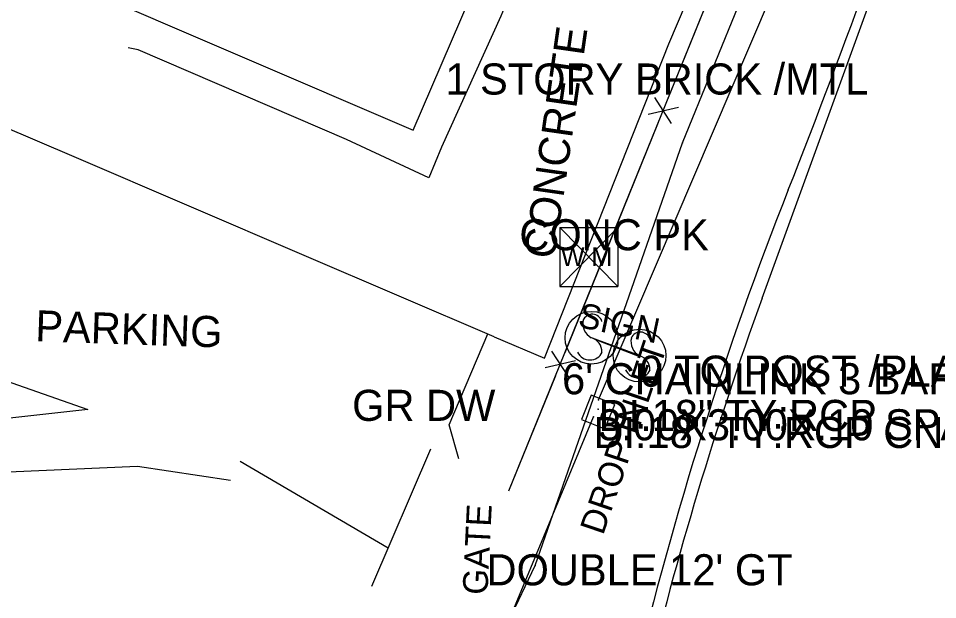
# Model space of a CAD drawing. Extents: x 978516 to 993312, y 1836504 to 1846212.
# Drawn here: x 992325.8 to 992473.6, y 1839749.1 to 1839842.6 of the extents above; entities that cross this region are included whole.
import ezdxf

# ---------------------------------------------------------------- set-up
doc = ezdxf.new("R2010")
doc.units = 0
for name, color, linetype in [('R_MOT Stage 1 Widening', 7, 'Continuous'), ('R_Proposed Road', 7, 'Continuous'), ('S_BUILDING', 7, 'Continuous'), ('S_DRG_PT_SYM', 7, 'Continuous'), ('S_DRIVEWAY', 7, 'Continuous'), ('S_DROP_INLET', 7, 'Continuous'), ('S_DROP_INLET_ANNOT', 7, 'Continuous'), ('S_FENCE', 7, 'Continuous'), ('S_FIBER_OPTIC_CABLE', 7, 'Continuous'), ('S_GATE_ANNOT', 7, 'Continuous'), ('S_PARKING', 7, 'Continuous'), ('S_PARKING_ANNOT', 7, 'Continuous'), ('S_SIGN', 7, 'Continuous'), ('S_SIGN_ANNOT', 7, 'Continuous'), ('S_STORM_SEWER', 7, 'Continuous'), ('S_STORM_SEWER_ANNOT', 7, 'Continuous'), ('S_SURVEY_TEXT_ANNOT', 7, 'Continuous'), ('S_UTL_PT_SYM', 7, 'Continuous'), ('S_WATER_UTILITIES', 7, 'Continuous')]:
    doc.layers.add(name, color=color, linetype=linetype)

msp = doc.modelspace()

# ---------------------------------------------------------------- linework, layer by layer
at = {"layer": 'R_MOT Stage 1 Widening'}
msp.add_line((992445.4, 1839797.63), (992483.27, 1839901.92), dxfattribs=at)
for centre, radius, start, end in [((991155.19, 1840325.41), 1391.39, 338.48261, 341.60261), ((992994.73, 1839600.15), 585.96, 158.48261, 166.56806), ((992994.29, 1839598.32), 583.96, 160.04261, 166.473)]:
    msp.add_arc(centre, radius, start, end, dxfattribs=at)
at = {"layer": 'R_Proposed Road'}
msp.add_line((992382.68, 1839751.33), (992392.16, 1839773.38), dxfattribs=at)
at = {"layer": 'S_BUILDING'}
msp.add_lwpolyline([(992409.12, 1839870.77), (992271.36, 1839929.9), (992259.44, 1839902.11), (992250.76, 1839931.04), (992239.21, 1839928.66), (992235.5, 1839942.33), (992195.71, 1839931.85), (992201.02, 1839912.66), (992176.54, 1839906.33), (992186.76, 1839866.96), (992251.04, 1839883.98), (992389.32, 1839824.63)], close=True, dxfattribs=at)
at = {"layer": 'S_DRG_PT_SYM'}
msp.add_lwpolyline([(992419.05, 1839779.76), (992419.05, 1839779.81), (992419.05, 1839779.76), (992419, 1839779.76), (992419.05, 1839779.76), (992419.05, 1839779.71), (992419.05, 1839779.76), (992419.1, 1839779.76)], dxfattribs=at)
at = {"layer": 'S_DRIVEWAY'}
for points in [[(992396.65, 1839771.79), (992395.08, 1839777.27), (992401.3, 1839791.87)], [(992361.48, 1839771.43), (992373.38, 1839764.46), (992385.29, 1839757.49), (992385.32, 1839757.47)]]:
    msp.add_lwpolyline(points, dxfattribs=at)
at = {"layer": 'S_DROP_INLET'}
msp.add_lwpolyline([(992417.94, 1839782.02), (992416.37, 1839778.12), (992420.13, 1839776.61), (992421.7, 1839780.5)], close=True, dxfattribs=at)
at = {"layer": 'S_FENCE'}
for p, q in [((992430.85, 1839825.7), (992428.13, 1839829.9)), ((992427.06, 1839827.24), (992431.93, 1839828.36)), ((992414.32, 1839784.92), (992411.6, 1839789.12)), ((992410.53, 1839786.46), (992415.4, 1839787.58))]:
    msp.add_line(p, q, dxfattribs=at)
for points in [[(992404.7, 1839766.63), (992445.59, 1839867.51)], [(992430.24, 1839829.65), (992437.76, 1839848.19)], [(992421.23, 1839807.41), (992428.74, 1839825.95)], [(992413.71, 1839788.87), (992421.23, 1839807.41)], [(992404.7, 1839766.63), (992412.21, 1839785.17)]]:
    msp.add_lwpolyline(points, dxfattribs=at)
at = {"layer": 'S_FIBER_OPTIC_CABLE'}
for p, q in [((992432.6, 1839822.6), (992447.34, 1839858.71)), ((992408.94, 1839754.63), (992432.6, 1839822.6)), ((992378.26, 1839690.33), (992408.94, 1839754.63))]:
    msp.add_line(p, q, dxfattribs=at)
at = {"layer": 'S_PARKING'}
for points in [[(992402.31, 1839791.43), (992371.78, 1839804.5), (992334.82, 1839820.38), (992292.74, 1839838.35), (992254.11, 1839855.14), (992241.46, 1839860.46), (992216.67, 1839853.77), (992211.8, 1839872.73)], [(992402.31, 1839791.43), (992410.43, 1839787.98), (992430.38, 1839838.54), (992438.6, 1839857.85), (992413.87, 1839868.14), (992403.42, 1839842.97), (992393.84, 1839821.91), (992391.82, 1839817), (992378.61, 1839823.13), (992345.09, 1839837.56), (992343.46, 1839837.92)], [(992242.7, 1839831.64), (992259.07, 1839820.76), (992276.03, 1839807.2), (992296.5, 1839792.78), (992323.69, 1839784.4), (992336.98, 1839779.7), (992322.48, 1839778.12), (992324.27, 1839769.69), (992345.01, 1839770.58), (992359.96, 1839768.36)]]:
    msp.add_lwpolyline(points, dxfattribs=at)
at = {"layer": 'S_SIGN'}
msp.add_line((992425.69, 1839788.39), (992417.97, 1839791.26), dxfattribs=at)
msp.add_lwpolyline([(992418.33, 1839791.1), (992425.66, 1839788.27)], dxfattribs=at)
for centre in [(992417.97, 1839791.26), (992425.69, 1839788.39)]:
    msp.add_circle(centre, 4.24, dxfattribs=at)
for centre, radius, start, end in [((992418.09, 1839793.42), 1.62, 16.5258, 156.8957), ((992419.13, 1839793.52), 2.55, 167.1196, 241.9813), ((992425.82, 1839790.55), 1.62, 16.5258, 156.8957), ((992417.27, 1839788.98), 2.38, 358.6529, 73.7063), ((992426.86, 1839790.65), 2.55, 167.1196, 241.9813), ((992417.71, 1839789.86), 2.17, 204.641, 335.359), ((992424.99, 1839786.11), 2.38, 358.6529, 73.7063), ((992425.43, 1839787), 2.17, 204.641, 335.359)]:
    msp.add_arc(centre, radius, start, end, dxfattribs=at)
at = {"layer": 'S_STORM_SEWER'}
for p, q in [((992419.11, 1839781.27), (992455.54, 1839866.62)), ((992382.25, 1839691.53), (992418.28, 1839778.53))]:
    msp.add_line(p, q, dxfattribs=at)
at = {"layer": 'S_UTL_PT_SYM'}
for points in [[(992432.6, 1839822.6), (992432.6, 1839822.65), (992432.6, 1839822.6), (992432.55, 1839822.6), (992432.6, 1839822.6), (992432.6, 1839822.55), (992432.6, 1839822.6), (992432.65, 1839822.6)], [(992419.11, 1839781.27), (992419.11, 1839781.32), (992419.11, 1839781.27), (992419.06, 1839781.27), (992419.11, 1839781.27), (992419.11, 1839781.22), (992419.11, 1839781.27), (992419.16, 1839781.27)], [(992419.05, 1839779.76), (992419.05, 1839779.81), (992419.05, 1839779.76), (992419, 1839779.76), (992419.05, 1839779.76), (992419.05, 1839779.71), (992419.05, 1839779.76), (992419.1, 1839779.76)], [(992418.28, 1839778.53), (992418.28, 1839778.58), (992418.28, 1839778.53), (992418.23, 1839778.53), (992418.28, 1839778.53), (992418.28, 1839778.48), (992418.28, 1839778.53), (992418.33, 1839778.53)], [(992408.94, 1839754.63), (992408.94, 1839754.68), (992408.94, 1839754.63), (992408.89, 1839754.63), (992408.94, 1839754.63), (992408.94, 1839754.58), (992408.94, 1839754.63), (992408.99, 1839754.63)]]:
    msp.add_lwpolyline(points, dxfattribs=at)
at = {"layer": 'S_WATER_UTILITIES'}
for p, q in [((992412.86, 1839809.01), (992422.2, 1839809.01)), ((992412.86, 1839809.01), (992412.86, 1839799.52)), ((992412.86, 1839809.01), (992422.2, 1839799.52)), ((992422.2, 1839809.01), (992412.86, 1839799.52)), ((992422.2, 1839809.01), (992422.2, 1839799.52)), ((992412.86, 1839799.52), (992422.2, 1839799.52))]:
    msp.add_line(p, q, dxfattribs=at)

# ---------------------------------------------------------------- texts
at = {"layer": 'S_DROP_INLET_ANNOT'}
msp.add_text('DROP INLET', height=4, rotation=71.2614, dxfattribs=at).set_placement((992419.83, 1839759.38))
msp.add_text('3.00X3.00X.10 SPACING', height=5, dxfattribs=at).set_placement((992419.05, 1839774.76))
at = {"layer": 'S_GATE_ANNOT'}
msp.add_text('GATE', height=4, rotation=87.1679, dxfattribs=at).set_placement((992401.23, 1839749.85))
msp.add_text("DOUBLE 12' GT", height=5, dxfattribs=at).set_placement((992401.09, 1839751.44))
at = {"layer": 'S_PARKING_ANNOT'}
for s, rotation, p in [('CONCRETE', 81.8583, (992412.03, 1839803.77)), ('PARKING', 358.0701, (992328.5, 1839790.7))]:
    msp.add_text(s, height=5, rotation=rotation, dxfattribs=at).set_placement(p)
at = {"layer": 'S_SIGN_ANNOT'}
msp.add_text('SIGN', height=4, rotation=348.0621, dxfattribs=at).set_placement((992415.64, 1839793.04))
msp.add_text('0 TO POST /PLASTIC RED RIVER BA', height=5, dxfattribs=at).set_placement((992425.69, 1839783.39))
at = {"layer": 'S_STORM_SEWER_ANNOT'}
for s, p in [('DI:18" TY:RCP', (992419.11, 1839776.27)), ('DI:18" TY:RCP CN:0', (992418.28, 1839773.53))]:
    msp.add_text(s, height=5, dxfattribs=at).set_placement(p)
at = {"layer": 'S_SURVEY_TEXT_ANNOT'}
for s, p in [('1 STORY BRICK /MTL', (992394.48, 1839830.38)), ('CONC PK', (992406.37, 1839805.33)), ("6' CHAINLINK 3 BARB GOOD", (992413.23, 1839782.17)), ('GR DW', (992379.49, 1839777.89))]:
    msp.add_text(s, height=5, dxfattribs=at).set_placement(p)
at = {"layer": 'S_WATER_UTILITIES'}
msp.add_text('W M', height=3, dxfattribs=at).set_placement((992413.06, 1839802.78))

doc.saveas('drawing.dxf')
